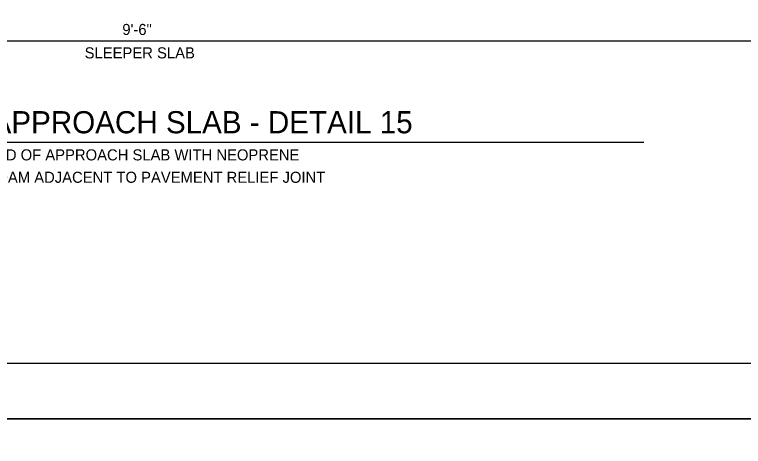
# Model space of a CAD drawing. Extents: x 636530 to 644067, y 294168 to 299122.
# Drawn here: x 640918.7 to 641116.3, y 295943 to 296059.9 of the extents above; entities that cross this region are included whole.
import ezdxf

# ---------------------------------------------------------------- set-up
doc = ezdxf.new("R2010")
doc.units = 0
doc.layers.add('1', color=7, linetype='Continuous')
doc.layers.add('PLT-BNDY', color=7, linetype='Continuous')

msp = doc.modelspace()

# ---------------------------------------------------------------- linework, layer by layer
at = {"layer": '1'}
for p, q in [((640788.59, 296052.78), (641121.23, 296052.78)), ((640831.64, 296025.35), (641089.3, 296025.35)), ((640728.78, 295965.48), (641514.78, 295965.48))]:
    msp.add_line(p, q, dxfattribs=at)
at = {"layer": 'PLT-BNDY'}
for points in [[(640688.78, 296544.48), (641529.78, 296544.48), (641529.78, 295950.48), (640688.78, 295950.48)], [(640688.78, 295950.48), (641529.78, 295950.48), (641529.78, 295356.48), (640688.78, 295356.48)]]:
    msp.add_lwpolyline(points, close=True, dxfattribs=at)

# ---------------------------------------------------------------- texts
at = {"layer": '1'}
for s, height, p in [('9\'-6"', 3, (640947.92, 296054.39)), ('SLEEPER SLAB', 3, (640937.7, 296048.06)), ('TYPE 3 AND TYPE 5 APPROACH SLAB - DETAIL 15', 6, (640833.55, 296027.77)), ('END OF APPROACH SLAB WITH NEOPRENE', 3, (640910.77, 296020.43)), ('STRIP SEAL DAM ADJACENT TO PAVEMENT RELIEF JOINT', 3, (640889.7, 296014.36))]:
    msp.add_text(s, height=height, dxfattribs=at).set_placement(p)

doc.saveas('drawing.dxf')
